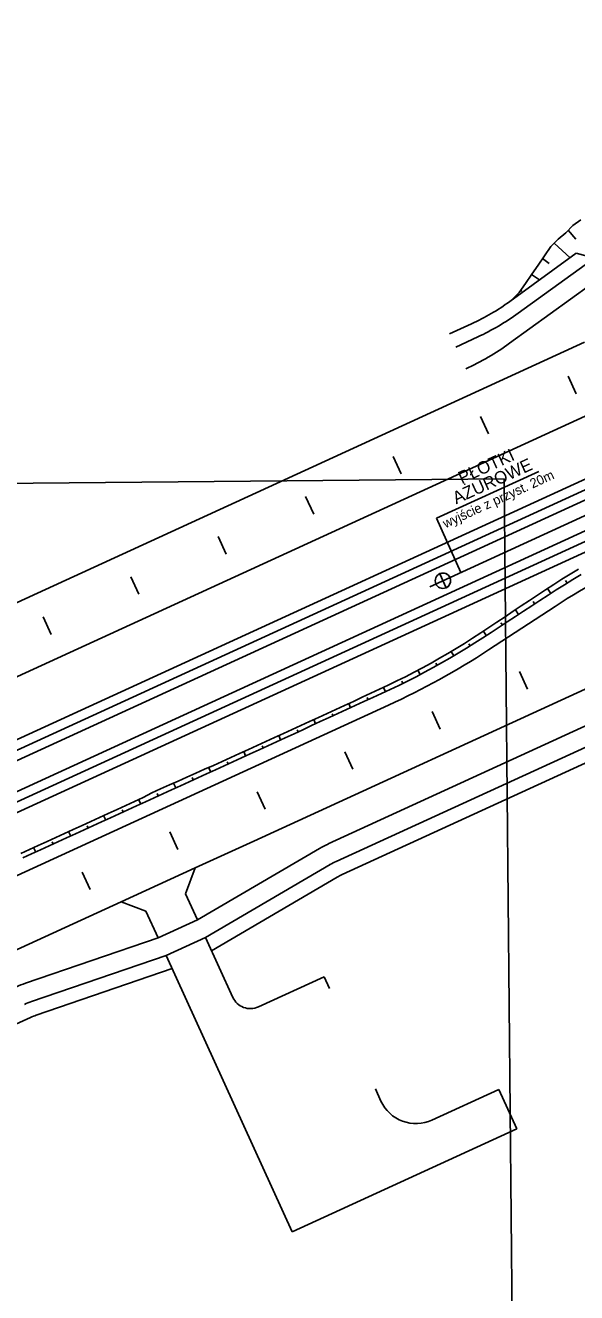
# Model space of a CAD drawing. Extents: x 6503541 to 6503743, y 5888004 to 5888145.
# Drawn here: x 6503633.039 to 6503634.414, y 5888067.223 to 5888070.384 of the extents above; entities that cross this region are included whole.
import ezdxf

# ---------------------------------------------------------------- set-up
doc = ezdxf.new("R2010")
doc.units = 0
doc.layers.add('12', color=7, linetype='Continuous')
doc.layers.add('tabela', color=7, linetype='Continuous')

msp = doc.modelspace()

# ---------------------------------------------------------------- linework, layer by layer
at = {"layer": '12'}
for p, q in [((6503624.2939, 5888064.5761), (6503641.7343, 5888072.5724)), ((6503624.3039, 5888064.5543), (6503641.7443, 5888072.5505)), ((6503624.3329, 5888064.491), (6503641.7733, 5888072.4873)), ((6503624.3429, 5888064.4692), (6503641.7833, 5888072.4655)), ((6503635.9151, 5888070.0878), (6503630.617, 5888067.6587)), ((6503629.1042, 5888066.6258), (6503636.0437, 5888069.8075)), ((6503634.2475, 5888069.6952), (6503634.4132, 5888069.8154)), ((6503634.2686, 5888069.6661), (6503634.4987, 5888069.8329)), ((6503634.4132, 5888069.8154), (6503634.4583, 5888069.8036)), ((6503634.2469, 5888069.591), (6503634.4491, 5888069.7377)), ((6503634.0973, 5888069.6142), (6503634.1522, 5888069.6395)), ((6503634.4338, 5888069.5934), (6503631.3664, 5888068.1871)), ((6503634.1124, 5888069.5815), (6503634.1673, 5888069.6068)), ((6503636.1732, 5888069.525), (6503633.6085, 5888068.3491)), ((6503636.1646, 5888069.4286), (6503633.7941, 5888068.3418)), ((6503636.3381, 5888069.4553), (6503633.8141, 5888068.2981)), ((6503636.3531, 5888069.4226), (6503633.8291, 5888068.2654)), ((6503634.3197, 5888069.2712), (6503634.0642, 5888069.155)), ((6503627.508, 5888066.0761), (6503634.4475, 5888069.2578)), ((6503634.4475, 5888069.2578), (6503629.0351, 5888066.7763)), ((6503634.4846, 5888069.1838), (6503634.0483, 5888068.9837)), ((6503634.0642, 5888069.155), (6503634.1252, 5888069.019)), ((6503634.1942, 5888068.8258), (6503634.3607, 5888068.9346)), ((6503633.9446, 5888068.688), (6503631.5094, 5888067.5715)), ((6503633.6085, 5888068.3491), (6503633.4629, 5888068.2823)), ((6503633.7731, 5888068.3308), (6503633.4681, 5888068.1527)), ((6503633.7989, 5888068.2903), (6503633.4883, 5888068.1085)), ((6503633.4629, 5888068.2823), (6503633.2781, 5888068.1976)), ((6503633.4385, 5888068.2175), (6503633.4629, 5888068.2823)), ((6503633.8169, 5888068.2592), (6503633.5033, 5888068.0756)), ((6503633.2781, 5888068.1976), (6503631.5853, 5888067.4215)), ((6503633.3394, 5888068.1746), (6503633.2781, 5888068.1976)), ((6503633.4681, 5888068.1527), (6503633.4385, 5888068.2175)), ((6503633.3699, 5888068.1077), (6503633.3394, 5888068.1746)), ((6503633.4681, 5888068.1527), (6503633.3699, 5888068.1077)), ((6503633.039, 5888067.9942), (6503633.3699, 5888068.1077)), ((6503633.39, 5888068.0638), (6503633.4883, 5888068.1085)), ((6503633.5565, 5888067.9591), (6503633.4883, 5888068.1085)), ((6503633.0546, 5888067.9488), (6503633.39, 5888068.0638)), ((6503633.7048, 5888067.3745), (6503633.39, 5888068.0638)), ((6503633.0662, 5888067.9148), (6503633.405, 5888068.0309)), ((6503633.784, 5888068.0105), (6503633.6202, 5888067.9354)), ((6503633.784, 5888068.0105), (6503633.7973, 5888067.9813)), ((6503633.0518, 5888067.909), (6503631.6553, 5888067.2687)), ((6503633.9261, 5888067.7003), (6503633.9122, 5888067.7306)), ((6503634.0533, 5888067.653), (6503634.2199, 5888067.7293)), ((6503634.2198, 5888067.7293), (6503634.2649, 5888067.6312)), ((6503633.7048, 5888067.3745), (6503634.2649, 5888067.6312))]:
    msp.add_line(p, q, dxfattribs=at)
for points in [[(6503634.2522, 5888069.6997), (6503634.2704, 5888069.7177), (6503634.2864, 5888069.7404), (6503634.3023, 5888069.7632), (6503634.3182, 5888069.786), (6503634.334, 5888069.8091), (6503634.3498, 5888069.8322), (6503634.3677, 5888069.8508), (6503634.3869, 5888069.8666), (6503634.4049, 5888069.8849), (6503634.4248, 5888069.8991)], [(6503634.3931, 5888069.8729), (6503634.4122, 5888069.8507)], [(6503634.3578, 5888069.8405), (6503634.3979, 5888069.8043)], [(6503634.3292, 5888069.8021), (6503634.3457, 5888069.7902)], [(6503634.3019, 5888069.7626), (6503634.3215, 5888069.7489)], [(6503634.2743, 5888069.7233), (6503634.2771, 5888069.721)], [(6503634.262, 5888069.7093), (6503634.264, 5888069.7072)], [(6503634.4126, 5888069.4649), (6503634.3926, 5888069.5086)], [(6503634.1945, 5888069.3649), (6503634.1745, 5888069.4086)], [(6503633.9763, 5888069.2649), (6503633.9563, 5888069.3085)], [(6503633.7582, 5888069.1649), (6503633.7381, 5888069.2085)], [(6503633.54, 5888069.0648), (6503633.52, 5888069.1085)], [(6503633.0276, 5888068.3185), (6503633.0494, 5888068.3284), (6503633.0713, 5888068.3384), (6503633.0931, 5888068.3483), (6503633.1149, 5888068.3583), (6503633.1368, 5888068.3683), (6503633.1586, 5888068.3783), (6503633.1804, 5888068.3883), (6503633.2022, 5888068.3983), (6503633.2241, 5888068.4083), (6503633.2459, 5888068.4182), (6503633.2677, 5888068.4282), (6503633.2895, 5888068.4382), (6503633.3114, 5888068.4482), (6503633.3332, 5888068.4582), (6503633.3546, 5888068.4692), (6503633.3764, 5888068.4791), (6503633.3983, 5888068.489), (6503633.4201, 5888068.4989), (6503633.442, 5888068.5087), (6503633.4639, 5888068.5186), (6503633.4859, 5888068.5282), (6503633.5079, 5888068.5378), (6503633.5298, 5888068.5476), (6503633.5516, 5888068.5576), (6503633.5734, 5888068.5676), (6503633.5953, 5888068.5776), (6503633.6171, 5888068.5876), (6503633.6389, 5888068.5976), (6503633.6607, 5888068.6076), (6503633.6825, 5888068.6176), (6503633.7043, 5888068.6276), (6503633.7262, 5888068.6376), (6503633.748, 5888068.6476), (6503633.7698, 5888068.6576), (6503633.7917, 5888068.6674), (6503633.8135, 5888068.6775), (6503633.8353, 5888068.6875), (6503633.8571, 5888068.6976), (6503633.8788, 5888068.7077), (6503633.9006, 5888068.7178), (6503633.9224, 5888068.7279), (6503633.9441, 5888068.738), (6503633.9657, 5888068.7485), (6503633.9872, 5888068.7592), (6503634.0086, 5888068.7703), (6503634.0298, 5888068.7815), (6503634.0509, 5888068.7931), (6503634.0719, 5888068.805), (6503634.0927, 5888068.8171), (6503634.1134, 5888068.8295), (6503634.134, 5888068.8422), (6503634.1545, 5888068.8551), (6503634.1748, 5888068.8685), (6503634.195, 5888068.882), (6503634.2152, 5888068.8954), (6503634.2355, 5888068.9088), (6503634.2557, 5888068.9223), (6503634.276, 5888068.9357), (6503634.2962, 5888068.949), (6503634.3165, 5888068.9624), (6503634.3368, 5888068.9758), (6503634.3571, 5888068.9891), (6503634.3775, 5888069.0021), (6503634.3981, 5888069.0148), (6503634.4188, 5888069.0272)], [(6503633.0329, 5888068.3069), (6503633.0547, 5888068.3169), (6503633.0765, 5888068.3269), (6503633.0983, 5888068.3369), (6503633.1202, 5888068.347), (6503633.142, 5888068.357), (6503633.1638, 5888068.367), (6503633.1856, 5888068.377), (6503633.2074, 5888068.387), (6503633.2292, 5888068.397), (6503633.2511, 5888068.407), (6503633.2729, 5888068.417), (6503633.2947, 5888068.427), (6503633.3165, 5888068.437), (6503633.3383, 5888068.447), (6503633.3601, 5888068.457), (6503633.382, 5888068.467), (6503633.4038, 5888068.477), (6503633.4256, 5888068.487), (6503633.4474, 5888068.497), (6503633.4692, 5888068.507), (6503633.491, 5888068.517), (6503633.5129, 5888068.527), (6503633.5347, 5888068.537), (6503633.5565, 5888068.547), (6503633.5783, 5888068.557), (6503633.6001, 5888068.567), (6503633.6219, 5888068.577), (6503633.6438, 5888068.587), (6503633.6656, 5888068.597), (6503633.6874, 5888068.607), (6503633.7092, 5888068.617), (6503633.731, 5888068.627), (6503633.7528, 5888068.637), (6503633.7746, 5888068.647), (6503633.7965, 5888068.657), (6503633.8183, 5888068.667), (6503633.8401, 5888068.677), (6503633.8619, 5888068.687), (6503633.8837, 5888068.697), (6503633.9055, 5888068.707), (6503633.9274, 5888068.717), (6503633.9491, 5888068.7272), (6503633.9708, 5888068.7375), (6503633.9923, 5888068.7482), (6503634.0137, 5888068.7591), (6503634.035, 5888068.7703), (6503634.0561, 5888068.7818), (6503634.0771, 5888068.7935), (6503634.098, 5888068.8055), (6503634.1188, 5888068.8178), (6503634.1394, 5888068.8304), (6503634.1599, 5888068.8433), (6503634.1803, 5888068.8564), (6503634.2006, 5888068.8697), (6503634.2209, 5888068.883), (6503634.2412, 5888068.8962), (6503634.2616, 5888068.9095), (6503634.2819, 5888068.9228), (6503634.3022, 5888068.9361), (6503634.3225, 5888068.9493), (6503634.3428, 5888068.9626), (6503634.3632, 5888068.9758), (6503634.3837, 5888068.9887), (6503634.4043, 5888069.0013), (6503634.425, 5888069.0137)], [(6503633.3218, 5888068.9648), (6503633.3018, 5888069.0085)], [(6503634.0725, 5888069.0159), (6503634.0885, 5888068.981)], [(6503634.3901, 5888068.9927), (6503634.3863, 5888068.9989)], [(6503634.3496, 5888068.967), (6503634.3418, 5888068.9791)], [(6503634.2692, 5888068.9145), (6503634.2616, 5888068.9262)], [(6503634.3094, 5888068.9407), (6503634.3055, 5888068.9467)], [(6503633.1037, 5888068.8648), (6503633.0837, 5888068.9084)], [(6503634.229, 5888068.8882), (6503634.2253, 5888068.8939)], [(6503634.1888, 5888068.862), (6503634.1816, 5888068.8731)], [(6503634.1484, 5888068.8361), (6503634.145, 5888068.8415)], [(6503634.1074, 5888068.8111), (6503634.101, 5888068.822)], [(6503634.0236, 5888068.7643), (6503634.0179, 5888068.7752)], [(6503634.0658, 5888068.7872), (6503634.0628, 5888068.7926)], [(6503634.2918, 5888068.7284), (6503634.2718, 5888068.772)], [(6503633.9376, 5888068.7218), (6503633.9325, 5888068.7326)], [(6503633.9808, 5888068.7425), (6503633.9782, 5888068.7479)], [(6503633.8939, 5888068.7017), (6503633.8915, 5888068.7071)], [(6503633.8503, 5888068.6817), (6503633.8455, 5888068.6922)], [(6503634.0736, 5888068.6283), (6503634.0536, 5888068.672)], [(6503633.763, 5888068.6417), (6503633.7582, 5888068.6523)], [(6503633.8067, 5888068.6617), (6503633.8043, 5888068.6669)], [(6503633.6758, 5888068.6017), (6503633.6709, 5888068.6123)], [(6503633.7194, 5888068.6217), (6503633.717, 5888068.627)], [(6503633.6321, 5888068.5817), (6503633.6297, 5888068.587)], [(6503633.5449, 5888068.5417), (6503633.5425, 5888068.547)], [(6503633.5885, 5888068.5617), (6503633.5837, 5888068.5723)], [(6503633.8555, 5888068.5283), (6503633.8355, 5888068.5719)], [(6503633.5013, 5888068.5217), (6503633.4962, 5888068.5327)], [(6503633.414, 5888068.4817), (6503633.4085, 5888068.4936)], [(6503633.4576, 5888068.5017), (6503633.4549, 5888068.5075)], [(6503633.3267, 5888068.4417), (6503633.3216, 5888068.4529)], [(6503633.3704, 5888068.4617), (6503633.3676, 5888068.4677)], [(6503633.6373, 5888068.4283), (6503633.6173, 5888068.4719)], [(6503633.2831, 5888068.4217), (6503633.2805, 5888068.4273)], [(6503633.1958, 5888068.3816), (6503633.1932, 5888068.3873)], [(6503633.2395, 5888068.4016), (6503633.2343, 5888068.4129)], [(6503633.1522, 5888068.3616), (6503633.147, 5888068.373)], [(6503633.4192, 5888068.3283), (6503633.3992, 5888068.3719)], [(6503633.0649, 5888068.3216), (6503633.0597, 5888068.3331)], [(6503633.1086, 5888068.3416), (6503633.106, 5888068.3473)], [(6503633.201, 5888068.2282), (6503633.181, 5888068.2719)]]:
    msp.add_lwpolyline(points, dxfattribs=at)
msp.add_circle((6503634.0805, 5888068.9985), 0.0192, dxfattribs=at)
for centre, radius, start, end in [((6503633.9164, 5888070.1519), 0.564, 294.715, 305.941), ((6503633.9164, 5888070.1519), 0.6, 294.715, 305.941), ((6503633.8665, 5888070.1157), 0.648, 294.715, 305.941), ((6503635.411, 5888067.3273), 1.92, 114.6311, 123.1621), ((6503634.0805, 5888068.9985), 0.0192, 350.1838, 114.6311), ((6503634.0805, 5888068.9985), 0.0192, 294.6311, 350.1838), ((6503633.1439, 5888070.4331), 1.92, 294.6465, 303.1621), ((6503633.8941, 5888068.1236), 0.24, 114.6311, 120.2901), ((6503633.8941, 5888068.1236), 0.192, 114.6311, 119.735), ((6503633.8941, 5888068.1236), 0.156, 114.6311, 119.6687), ((6503633.1168, 5888067.7672), 0.24, 108.9205, 114.6311), ((6503633.1168, 5888067.7672), 0.192, 108.9205, 114.6311), ((6503633.6002, 5888067.9791), 0.048, 204.5475, 294.627), ((6503633.1168, 5888067.7672), 0.156, 108.9205, 114.6311), ((6503634.0133, 5888067.7403), 0.096, 204.6117, 294.6167)]:
    msp.add_arc(centre, radius, start, end, dxfattribs=at)
at = {"layer": 'tabela'}
for p, q in [((6503626.998, 5888069.1851), (6503634.2334, 5888069.2527)), ((6503634.2334, 5888069.2527), (6503634.2803, 5888064.2326))]:
    msp.add_line(p, q, dxfattribs=at)

# ---------------------------------------------------------------- texts
at = {"layer": '12'}
for s, height, p in [('AŻUROWE', 0.0311, (6503634.1136, 5888069.1888)), ('PŁOTKI', 0.0311, (6503634.1276, 5888069.2394)), ('wyjście z przyst. 20m', 0.023802, (6503634.087, 5888069.1292))]:
    msp.add_text(s, height=height, rotation=24.5449, dxfattribs=at).set_placement(p)

doc.saveas('drawing.dxf')
